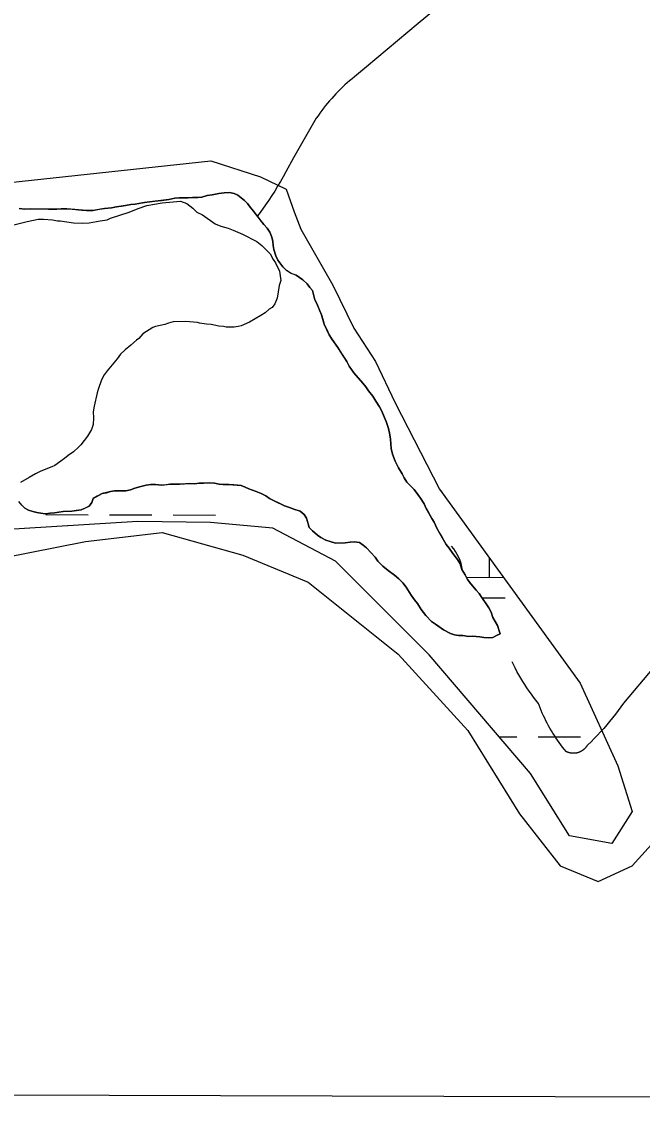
# Model space of a CAD drawing. Extents: x 3161514 to 3199414, y 831166 to 856601.
# Drawn here: x 3190894 to 3191362, y 836546 to 837372 of the extents above; entities that cross this region are included whole.
import ezdxf

# ---------------------------------------------------------------- set-up
doc = ezdxf.new("R2010")
doc.units = 0
for name, color, linetype in [('V-GRID-FRAM', 7, 'Continuous'), ('V-ROAD-CNTR', 7, 'Continuous'), ('V-SITE-VEGE', 7, 'Continuous'), ('V-TOPO-SHOR', 7, 'Continuous'), ('V-WETL-SWMP', 7, 'Continuous')]:
    doc.layers.add(name, color=color, linetype=linetype)

msp = doc.modelspace()

# ---------------------------------------------------------------- linework, layer by layer
at = {"layer": 'V-GRID-FRAM'}
msp.add_lwpolyline([(3165761.05, 854820.03), (3197144.33, 854733.31), (3197102.01, 836546.11), (3165702.85, 836632.88), (3165761.05, 854820.03)], dxfattribs=at)
at = {"layer": 'V-ROAD-CNTR'}
msp.add_lwpolyline([(3190838.78, 836960.39), (3190942.3, 836980.76), (3191000.01, 836987.54), (3191061.1, 836970.57), (3191110.32, 836950.21), (3191178.2, 836895.9), (3191230.81, 836838.2), (3191269.85, 836775.4), (3191300.4, 836736.37), (3191329.25, 836724.49), (3191354.7, 836736.37), (3191388.65, 836773.71), (3191393.74, 836833.11), (3191419.19, 836897.6), (3191529.51, 837031.67), (3191950.39, 837510.26)], dxfattribs=at)
at = {"layer": 'V-SITE-VEGE'}
for points in [[(3190882.14, 837218.1), (3190898.16, 837222.07), (3190906.51, 837223.7), (3190910.68, 837223.64), (3190917.27, 837223.21), (3190921.08, 837222.47), (3190923.16, 837222.44), (3190933.21, 837220.93), (3190939.8, 837220.84), (3190945.01, 837221.12), (3190953.36, 837222.41), (3190958.58, 837223.38), (3190961.02, 837224.39), (3190975.32, 837229.07), (3190981.95, 837231.76), (3190988.57, 837234.11), (3191000.06, 837236.05), (3191005.62, 837236.67), (3191013.96, 837237.26), (3191018.79, 837235.46), (3191023.26, 837231.93), (3191026.35, 837229.11), (3191030.49, 837226.98), (3191040.12, 837220.26), (3191044.27, 837218.47), (3191049.8, 837217.01), (3191053.6, 837215.58), (3191060.85, 837212.36)], [(3191060.85, 837212.36), (3191071.55, 837207.02), (3191075.32, 837203.84), (3191079.44, 837199.97), (3191081.49, 837197.51), (3191083.87, 837193.32), (3191085.58, 837190.87), (3191088.62, 837184.58), (3191089.57, 837177.62), (3191088.48, 837173.82), (3191086.97, 837164.12), (3191085.18, 837159.97), (3191083.06, 837157.22), (3191080.96, 837155.87), (3191077.81, 837153.13), (3191074.65, 837151.08), (3191065.91, 837145.99), (3191059.63, 837143.29), (3191057.54, 837142.97), (3191054.41, 837142.31), (3191048.51, 837142.39), (3191046.43, 837142.76), (3191042.96, 837143.15), (3191037.07, 837144.27), (3191033.61, 837144.66), (3191028.41, 837145.42), (3191026.68, 837145.79), (3191017.66, 837146.6), (3191008.29, 837146.37), (3191004.8, 837145.38), (3191002.01, 837144.37), (3190995.05, 837142.72), (3190992.96, 837142.05), (3190985.6, 837137.29), (3190982.44, 837133.86), (3190980.69, 837132.49), (3190976.47, 837128.73), (3190972.26, 837125.31), (3190968.75, 837121.88), (3190966.27, 837118.44), (3190958.52, 837109.51), (3190956.4, 837106.42), (3190954.27, 837102.62), (3190951.74, 837095.37), (3190951.02, 837092.95), (3190948.81, 837082.91), (3190948.06, 837078.4), (3190948.35, 837073.88), (3190947.94, 837069.03), (3190946.85, 837065.22), (3190943.66, 837060.06), (3190938.71, 837053.53), (3190936.96, 837051.81), (3190933.09, 837048.39), (3190929.24, 837045.66), (3190926.43, 837043.27), (3190923.63, 837041.22), (3190919.08, 837038.15), (3190916.98, 837037.14), (3190908.61, 837033.77), (3190904.42, 837031.74), (3190899.87, 837029.02), (3190893.23, 837025.29)]]:
    msp.add_lwpolyline(points, dxfattribs=at)
at = {"layer": 'V-TOPO-SHOR'}
for points in [[(3191239.93, 837409.84), (3191193.25, 837371.34), (3191193.25, 837371.34), (3191154.39, 837338.64), (3191145.26, 837331.13), (3191143.42, 837329.64), (3191141.59, 837328.11), (3191139.8, 837326.55), (3191138.04, 837324.96), (3191136.3, 837323.35), (3191134.59, 837321.7), (3191132.91, 837320.02), (3191131.26, 837318.32), (3191129.63, 837316.58), (3191128.04, 837314.82), (3191126.48, 837313.03), (3191124.95, 837311.21), (3191123.45, 837309.37), (3191121.98, 837307.51), (3191120.55, 837305.61), (3191119.15, 837303.7), (3191117.78, 837301.75), (3191116.45, 837299.79), (3191115.41, 837298.21), (3191107.17, 837284.15), (3191099.17, 837269.95), (3191093.43, 837259.39), (3191093.43, 837259.39), (3191091.43, 837255.74), (3191089.37, 837252.12), (3191087.24, 837248.54), (3191085.06, 837244.99), (3191082.82, 837241.48), (3191080.52, 837238.01), (3191078.16, 837234.58), (3191075.75, 837231.19), (3191073.28, 837227.84), (3191071.89, 837226.02), (3191071.89, 837226.02)], [(3190892.29, 837231.69), (3190896.6, 837231.38), (3190900.92, 837231.58), (3190905.99, 837231.52), (3190910.04, 837231.47), (3190914.35, 837231.41), (3190917.4, 837231.37), (3190920.69, 837231.33), (3190923.99, 837231.54), (3190928.05, 837231.49), (3190932.1, 837231.19), (3190939.45, 837230.58), (3190943, 837230.29), (3190947.81, 837230.22), (3190952.9, 837231.18), (3190956.71, 837231.89), (3190961.79, 837232.33), (3190965.6, 837233.04), (3190969.41, 837233.5), (3190972.46, 837233.97), (3190976.53, 837234.93), (3190979.83, 837235.14), (3190983.64, 837235.85), (3190986.69, 837236.32), (3190990.5, 837236.78), (3190994.56, 837237.24), (3190999.65, 837237.93), (3191005.23, 837238.62), (3191009.56, 837239.58), (3191012.86, 837239.8), (3191019.71, 837239.96), (3191023.01, 837240.17), (3191027.06, 837240.12), (3191030.11, 837240.34), (3191034.18, 837241.55), (3191037.74, 837242.02), (3191042.83, 837243.22), (3191046.89, 837243.67), (3191050.95, 837243.88), (3191054.49, 837243.07), (3191057.26, 837241.77), (3191059.77, 837239.96), (3191062.29, 837237.9), (3191064.54, 837235.59), (3191066.53, 837232.77), (3191069.03, 837229.7), (3191072.02, 837225.85), (3191074.52, 837222.53), (3191076.76, 837219.71), (3191079.26, 837216.89), (3191081.26, 837214.07), (3191082.98, 837210.24), (3191083.7, 837206.94), (3191083.91, 837203.89), (3191084.38, 837200.84), (3191085.84, 837196.01), (3191087.33, 837192.95), (3191091.07, 837187.83), (3191093.82, 837185), (3191097.34, 837182.93), (3191101.13, 837181.61), (3191103.64, 837179.81), (3191106.16, 837178), (3191109.41, 837174.91), (3191111.66, 837172.35), (3191113.66, 837170.04), (3191114.38, 837166.73), (3191115.35, 837162.92)], [(3191115.35, 837162.92), (3191116.83, 837160.11), (3191118.8, 837155.27), (3191120.28, 837151.7), (3191121.49, 837147.62), (3191122.47, 837144.57), (3191124.44, 837140.48), (3191126.17, 837136.66), (3191128.41, 837133.08), (3191132.64, 837126.94), (3191135.38, 837122.59), (3191137.37, 837119.52), (3191139.36, 837116.46), (3191141.34, 837112.88), (3191144.83, 837108.02), (3191148.33, 837103.92), (3191151.57, 837100.07), (3191153.82, 837097.25), (3191155.81, 837094.44), (3191159.06, 837090.34), (3191161.29, 837086.51), (3191164.03, 837082.41), (3191165.76, 837079.09), (3191167.73, 837074.76), (3191169.21, 837071.19), (3191170.92, 837065.84), (3191171.88, 837061.27), (3191172.34, 837057.96), (3191173.01, 837050.85), (3191173.97, 837046.53), (3191175.93, 837041.43), (3191178.41, 837036.33), (3191181.14, 837031.73), (3191182.62, 837028.67), (3191184.86, 837025.6), (3191190.37, 837019.95), (3191193.11, 837016.11), (3191195.11, 837013.55), (3191197.84, 837009.2), (3191199.32, 837005.63), (3191201.05, 837002.57), (3191203.53, 836998.22), (3191205.27, 836995.41), (3191207.5, 836990.82), (3191209.73, 836986.73), (3191211.46, 836983.67), (3191214.44, 836978.56), (3191216.69, 836975.74), (3191219.42, 836971.65), (3191222.92, 836967.29), (3191224.91, 836963.97), (3191226.37, 836959.64), (3191228.86, 836955.55), (3191230.59, 836952.23), (3191233.08, 836948.9), (3191237.08, 836944.03), (3191239.33, 836941.47), (3191241.57, 836938.14), (3191244.56, 836933.79), (3191246.55, 836930.72), (3191248.28, 836927.41), (3191249.75, 836923.58), (3191251.49, 836920.52), (3191253.22, 836917.45), (3191254.2, 836914.14), (3191255.17, 836911.09), (3191252.37, 836909.86), (3191249.56, 836908.37), (3191246.26, 836908.16), (3191242.97, 836908.45), (3191239.93, 836909), (3191234.35, 836909.32), (3191231.31, 836909.11), (3191227.01, 836909.93), (3191223.71, 836909.97), (3191220.68, 836910.51), (3191217.64, 836911.31), (3191212.35, 836914.17), (3191208.84, 836916.75), (3191206.32, 836918.56), (3191203.3, 836920.37), (3191199.05, 836924.99), (3191195.56, 836929.6), (3191192.83, 836933.95), (3191190.58, 836936.76), (3191188.09, 836940.34), (3191184.36, 836946.22), (3191181.61, 836949.56), (3191178.61, 836952.64), (3191175.35, 836955.47), (3191170.57, 836958.83), (3191166.56, 836962.17), (3191162.8, 836966.03), (3191160.81, 836968.84), (3191157.56, 836972.43), (3191154.31, 836976.03), (3191151.79, 836978.08), (3191149.03, 836979.9), (3191144.98, 836980.46), (3191141.93, 836980.24), (3191138.12, 836979.78)], [(3191138.12, 836979.78), (3191131.02, 836979.62), (3191126.98, 836980.68), (3191123.69, 836981.74), (3191119.92, 836983.82), (3191117.4, 836985.62), (3191113.64, 836988.72), (3191111.13, 836991.28), (3191109.92, 836995.1), (3191108.94, 836998.41), (3191107.2, 837001.22), (3191104.19, 837003.55), (3191099.39, 837005.13), (3191096.11, 837006.44), (3191092.32, 837007.75), (3191088.29, 837009.58), (3191084.51, 837011.4), (3191081.23, 837013.22), (3191078.22, 837015.29), (3191074.94, 837016.85), (3191071.16, 837018.42), (3191065.6, 837020.52), (3191062.83, 837021.82), (3191059.8, 837022.88), (3191054.23, 837023.45), (3191050.43, 837023.76), (3191046.12, 837023.81), (3191043.08, 837024.1), (3191039.54, 837024.66), (3191035.48, 837024.96), (3191031.42, 837024.76), (3191028.13, 837024.8), (3191024.57, 837024.34), (3191021.02, 837024.38), (3191017.72, 837024.17), (3191013.15, 837023.98), (3191009.6, 837024.02), (3191006.05, 837024.07), (3191003.01, 837023.6), (3190999.7, 837023.14), (3190995.14, 837023.7), (3190991.59, 837023.74), (3190988.04, 837023.28), (3190983.97, 837022.32), (3190979.38, 837020.86), (3190976.33, 837019.63), (3190972.77, 837018.91), (3190968.96, 837018.96), (3190964.15, 837019.02), (3190961.1, 837018.55), (3190958.04, 837017.58), (3190954.73, 837016.86), (3190951.16, 837014.88), (3190948.1, 837013.14), (3190947.04, 837010.11), (3190944.98, 837007.35), (3190941.91, 837005.86), (3190939.11, 837004.63), (3190935.3, 837004.17), (3190932, 837003.71), (3190928.7, 837003.5), (3190925.4, 837003.28), (3190922.1, 837002.82), (3190918.79, 837002.35), (3190915.49, 837002.14), (3190911.94, 837001.68), (3190908.65, 837002.23), (3190905.61, 837002.52), (3190902.57, 837003.32), (3190899.29, 837004.38), (3190896.52, 837005.93), (3190894.27, 837008.25), (3190892.02, 837010.81)], [(3191315.54, 836822.21), (3191315.35, 836822.13), (3191315.16, 836822.04), (3191314.97, 836821.96), (3191314.77, 836821.88), (3191314.58, 836821.81), (3191314.38, 836821.74), (3191314.18, 836821.67), (3191313.98, 836821.61), (3191313.78, 836821.55), (3191313.58, 836821.49), (3191313.38, 836821.44), (3191313.17, 836821.39), (3191312.97, 836821.35), (3191312.76, 836821.31), (3191312.56, 836821.27), (3191312.35, 836821.23), (3191312.15, 836821.2), (3191311.94, 836821.17), (3191311.73, 836821.15), (3191311.52, 836821.13), (3191311.31, 836821.11), (3191311.1, 836821.1), (3191310.89, 836821.09), (3191310.69, 836821.08), (3191310.48, 836821.08), (3191310.27, 836821.08), (3191310.06, 836821.08), (3191309.85, 836821.1), (3191309.64, 836821.11), (3191309.43, 836821.12), (3191309.22, 836821.14), (3191309.01, 836821.17), (3191308.81, 836821.19), (3191308.6, 836821.22), (3191308.39, 836821.26), (3191308.19, 836821.3), (3191307.98, 836821.34), (3191307.78, 836821.38), (3191307.57, 836821.43), (3191307.37, 836821.48), (3191307.17, 836821.54), (3191306.97, 836821.6), (3191306.77, 836821.66), (3191306.57, 836821.73), (3191306.37, 836821.8), (3191306.18, 836821.87), (3191305.98, 836821.95), (3191305.79, 836822.03), (3191305.6, 836822.11), (3191305.41, 836822.2), (3191305.22, 836822.28), (3191305.03, 836822.38), (3191305.01, 836822.39), (3191305.01, 836822.39), (3191303.65, 836824.05), (3191302.32, 836825.72), (3191301.02, 836827.43), (3191299.75, 836829.15), (3191298.51, 836830.9), (3191297.29, 836832.67), (3191296.12, 836834.45), (3191294.97, 836836.26), (3191293.85, 836838.09), (3191292.77, 836839.94), (3191291.72, 836841.81), (3191290.7, 836843.69), (3191289.72, 836845.59), (3191288.77, 836847.51), (3191287.85, 836849.44), (3191286.96, 836851.4), (3191286.11, 836853.36), (3191285.3, 836855.34), (3191284.51, 836857.34), (3191283.98, 836858.75), (3191283.98, 836858.75), (3191282.19, 836861.03), (3191280.43, 836863.34), (3191278.71, 836865.68), (3191277.03, 836868.05), (3191275.4, 836870.45), (3191273.81, 836872.88), (3191272.25, 836875.33), (3191270.75, 836877.81), (3191269.28, 836880.32), (3191267.86, 836882.85), (3191266.48, 836885.41), (3191265.15, 836887.99), (3191264.19, 836889.94)], [(3191371.23, 836886.02), (3191348.23, 836859), (3191348.23, 836859), (3191346.24, 836856.16), (3191344.2, 836853.36), (3191342.11, 836850.59), (3191339.98, 836847.85), (3191337.8, 836845.16), (3191335.57, 836842.5), (3191333.3, 836839.88), (3191330.98, 836837.3), (3191328.62, 836834.77), (3191326.21, 836832.27), (3191323.76, 836829.82), (3191321.27, 836827.41), (3191320.75, 836826.91), (3191320.64, 836826.74), (3191320.53, 836826.56), (3191320.41, 836826.39), (3191320.29, 836826.21), (3191320.17, 836826.04), (3191320.05, 836825.87), (3191319.92, 836825.71), (3191319.79, 836825.54), (3191319.66, 836825.38), (3191319.52, 836825.22), (3191319.38, 836825.07), (3191319.24, 836824.91), (3191319.1, 836824.76), (3191318.95, 836824.61), (3191318.8, 836824.46), (3191318.65, 836824.32), (3191318.5, 836824.18), (3191318.34, 836824.04), (3191318.18, 836823.9), (3191318.02, 836823.77), (3191317.85, 836823.64), (3191317.69, 836823.51), (3191317.52, 836823.38), (3191317.35, 836823.26), (3191317.18, 836823.14), (3191317, 836823.03), (3191316.83, 836822.91), (3191316.65, 836822.8), (3191316.47, 836822.7), (3191316.29, 836822.59), (3191316.1, 836822.49), (3191315.92, 836822.4), (3191315.73, 836822.3), (3191315.54, 836822.21)]]:
    msp.add_lwpolyline(points, dxfattribs=at)
at = {"layer": 'V-WETL-SWMP'}
for p, q in [((3190822.55, 837244.7), (3191036.73, 837267.69)), ((3191036.73, 837267.69), (3191074.21, 837255.78)), ((3191074.21, 837255.78), (3191093.63, 837246.48)), ((3191093.63, 837246.48), (3191099.6, 837229.26)), ((3191005.23, 837238.62), (3190986.69, 837236.32)), ((3191009.56, 837239.58), (3191005.23, 837238.62)), ((3191012.86, 837239.79), (3191009.56, 837239.58)), ((3191019.7, 837239.96), (3191012.86, 837239.79)), ((3191023, 837240.17), (3191019.7, 837239.96)), ((3191027.06, 837240.12), (3191023, 837240.17)), ((3191030.11, 837240.33), (3191027.06, 837240.12)), ((3191034.18, 837241.55), (3191030.11, 837240.33)), ((3191037.74, 837242.01), (3191034.18, 837241.55)), ((3191042.82, 837243.21), (3191037.74, 837242.01)), ((3191046.89, 837243.67), (3191042.82, 837243.21)), ((3191050.95, 837243.87), (3191046.89, 837243.67)), ((3191054.49, 837243.07), (3191050.95, 837243.87)), ((3191057.26, 837241.76), (3191054.49, 837243.07)), ((3191059.77, 837239.96), (3191057.26, 837241.76)), ((3191062.28, 837237.9), (3191059.77, 837239.96)), ((3191064.54, 837235.58), (3191062.28, 837237.9)), ((3190896.6, 837231.38), (3190892.29, 837231.69)), ((3190900.91, 837231.58), (3190896.6, 837231.38)), ((3190920.69, 837231.33), (3190900.91, 837231.58)), ((3190923.99, 837231.54), (3190920.69, 837231.33)), ((3190928.05, 837231.49), (3190923.99, 837231.54)), ((3190942.99, 837230.28), (3190928.05, 837231.49)), ((3190947.81, 837230.22), (3190942.99, 837230.28)), ((3190956.71, 837231.88), (3190947.81, 837230.22)), ((3190961.79, 837232.33), (3190956.71, 837231.88)), ((3190965.6, 837233.04), (3190961.79, 837232.33)), ((3190972.46, 837233.97), (3190965.6, 837233.04)), ((3190976.53, 837234.93), (3190972.46, 837233.97)), ((3190979.83, 837235.14), (3190976.53, 837234.93)), ((3190986.69, 837236.32), (3190979.83, 837235.14)), ((3191066.53, 837232.77), (3191064.54, 837235.58)), ((3191069.03, 837229.69), (3191066.53, 837232.77)), ((3191076.76, 837219.71), (3191069.03, 837229.69)), ((3191099.6, 837229.26), (3191104.67, 837216.33)), ((3191079.26, 837216.88), (3191076.76, 837219.71)), ((3191081.25, 837214.07), (3191079.26, 837216.88)), ((3191082.98, 837210.24), (3191081.25, 837214.07)), ((3191104.67, 837216.33), (3191128.91, 837174.1)), ((3191083.7, 837206.94), (3191082.98, 837210.24)), ((3191083.91, 837203.89), (3191083.7, 837206.94)), ((3191084.38, 837200.84), (3191083.91, 837203.89)), ((3191085.84, 837196), (3191084.38, 837200.84)), ((3191087.32, 837192.94), (3191085.84, 837196)), ((3191091.06, 837187.82), (3191087.32, 837192.94)), ((3191093.82, 837185), (3191091.06, 837187.82)), ((3191097.34, 837182.92), (3191093.82, 837185)), ((3191101.13, 837181.61), (3191097.34, 837182.92)), ((3191106.15, 837177.99), (3191101.13, 837181.61)), ((3191109.41, 837174.91), (3191106.15, 837177.99)), ((3191111.66, 837172.34), (3191109.41, 837174.91)), ((3191113.66, 837170.04), (3191111.66, 837172.34)), ((3191128.91, 837174.1), (3191144.69, 837141.51)), ((3191115.35, 837162.91), (3191113.66, 837170.04)), ((3191116.83, 837160.11), (3191115.35, 837162.91)), ((3191120.28, 837151.69), (3191116.83, 837160.11)), ((3191122.47, 837144.56), (3191120.28, 837151.69)), ((3191126.17, 837136.66), (3191122.47, 837144.56)), ((3191144.69, 837141.51), (3191161.04, 837116.53)), ((3191128.41, 837133.08), (3191126.17, 837136.66)), ((3191132.64, 837126.94), (3191128.41, 837133.08)), ((3191139.35, 837116.45), (3191132.64, 837126.94)), ((3191141.34, 837112.88), (3191139.35, 837116.45)), ((3191161.04, 837116.53), (3191175.89, 837085.37)), ((3191144.83, 837108.02), (3191141.34, 837112.88)), ((3191151.57, 837100.07), (3191144.83, 837108.02)), ((3191153.82, 837097.25), (3191151.57, 837100.07)), ((3191155.81, 837094.43), (3191153.82, 837097.25)), ((3191159.06, 837090.34), (3191155.81, 837094.43)), ((3191161.29, 837086.5), (3191159.06, 837090.34)), ((3191164.03, 837082.41), (3191161.29, 837086.5)), ((3191165.76, 837079.09), (3191164.03, 837082.41)), ((3191175.89, 837085.37), (3191209.36, 837020.16)), ((3191167.73, 837074.76), (3191165.76, 837079.09)), ((3191169.21, 837071.19), (3191167.73, 837074.76)), ((3191170.92, 837065.84), (3191169.21, 837071.19)), ((3191171.87, 837061.26), (3191170.92, 837065.84)), ((3191172.34, 837057.96), (3191171.87, 837061.26)), ((3191173.01, 837050.85), (3191172.34, 837057.96)), ((3191173.97, 837046.53), (3191173.01, 837050.85)), ((3191175.93, 837041.43), (3191173.97, 837046.53)), ((3191178.4, 837036.33), (3191175.93, 837041.43)), ((3191181.13, 837031.73), (3191178.4, 837036.33)), ((3191182.62, 837028.66), (3191181.13, 837031.73)), ((3190983.97, 837022.32), (3190988.04, 837023.28)), ((3190988.04, 837023.28), (3190991.59, 837023.74)), ((3190991.59, 837023.74), (3190995.14, 837023.7)), ((3190995.14, 837023.7), (3190999.7, 837023.13)), ((3190999.7, 837023.13), (3191006.05, 837024.06)), ((3191006.05, 837024.06), (3191013.15, 837023.97)), ((3191013.15, 837023.97), (3191021.02, 837024.38)), ((3191021.02, 837024.38), (3191024.57, 837024.34)), ((3191024.57, 837024.34), (3191028.12, 837024.8)), ((3191028.12, 837024.8), (3191031.42, 837024.76)), ((3191031.42, 837024.76), (3191035.48, 837024.96)), ((3191035.48, 837024.96), (3191039.53, 837024.65)), ((3191039.53, 837024.65), (3191043.08, 837024.1)), ((3191043.08, 837024.1), (3191046.12, 837023.81)), ((3191046.12, 837023.81), (3191050.43, 837023.75)), ((3191050.43, 837023.75), (3191059.8, 837022.87)), ((3191184.86, 837025.59), (3191182.62, 837028.66)), ((3191190.37, 837019.94), (3191184.86, 837025.59)), ((3190948.09, 837013.14), (3190954.73, 837016.86)), ((3190954.73, 837016.86), (3190958.04, 837017.57)), ((3190958.04, 837017.57), (3190961.09, 837018.55)), ((3190961.09, 837018.55), (3190964.14, 837019.02)), ((3190964.14, 837019.02), (3190972.76, 837018.91)), ((3190972.76, 837018.91), (3190976.32, 837019.62)), ((3190976.32, 837019.62), (3190979.38, 837020.85)), ((3190979.38, 837020.85), (3190983.97, 837022.32)), ((3191059.8, 837022.87), (3191062.83, 837021.82)), ((3191062.83, 837021.82), (3191065.6, 837020.52)), ((3191065.6, 837020.52), (3191071.16, 837018.42)), ((3191071.16, 837018.42), (3191074.94, 837016.85)), ((3191074.94, 837016.85), (3191078.22, 837015.28)), ((3191078.22, 837015.28), (3191081.23, 837013.22)), ((3191193.11, 837016.1), (3191190.37, 837019.94)), ((3191195.1, 837013.54), (3191193.11, 837016.1)), ((3191209.36, 837020.16), (3191315.63, 836873.99)), ((3190894.27, 837008.24), (3190896.52, 837005.93)), ((3190939.11, 837004.63), (3190944.98, 837007.34)), ((3190944.98, 837007.34), (3190947.04, 837010.11)), ((3190947.04, 837010.11), (3190948.09, 837013.14)), ((3191081.23, 837013.22), (3191084.51, 837011.4)), ((3191084.51, 837011.4), (3191092.32, 837007.75)), ((3191092.32, 837007.75), (3191096.11, 837006.43)), ((3191197.84, 837009.2), (3191195.1, 837013.54)), ((3191199.31, 837005.63), (3191197.84, 837009.2)), ((3190896.52, 837005.93), (3190899.29, 837004.37)), ((3190899.29, 837004.37), (3190902.57, 837003.32)), ((3190902.57, 837003.32), (3190905.61, 837002.52)), ((3190905.61, 837002.52), (3190908.65, 837002.23)), ((3190908.65, 837002.23), (3190911.94, 837001.68)), ((3190911.94, 837001.68), (3190915.49, 837002.14)), ((3190912.3, 837001.07), (3190944.3, 837000.98)), ((3190915.49, 837002.14), (3190918.79, 837002.35)), ((3190918.79, 837002.35), (3190925.4, 837003.28)), ((3190925.4, 837003.28), (3190932, 837003.7)), ((3190932, 837003.7), (3190939.11, 837004.63)), ((3190960.3, 837000.94), (3190992.3, 837000.85)), ((3191008.3, 837000.8), (3191040.3, 837000.71)), ((3191096.11, 837006.43), (3191099.39, 837005.12)), ((3191099.39, 837005.12), (3191104.19, 837003.54)), ((3191104.19, 837003.54), (3191107.2, 837001.22)), ((3191107.2, 837001.22), (3191108.94, 836998.41)), ((3191108.94, 836998.41), (3191111.13, 836991.28)), ((3191203.53, 836998.22), (3191199.31, 837005.63)), ((3190981.82, 836995.91), (3190867.4, 836988.79)), ((3191036.59, 836995.21), (3190981.82, 836995.91)), ((3191083.7, 836990.8), (3191036.59, 836995.21)), ((3191131.02, 836965.9), (3191083.7, 836990.8)), ((3191111.13, 836991.28), (3191113.64, 836988.71)), ((3191205.27, 836995.41), (3191203.53, 836998.22)), ((3191207.5, 836990.82), (3191205.27, 836995.41)), ((3191209.73, 836986.73), (3191207.5, 836990.82)), ((3191113.64, 836988.71), (3191117.4, 836985.62)), ((3191117.4, 836985.62), (3191119.91, 836983.81)), ((3191119.91, 836983.81), (3191123.69, 836981.74)), ((3191123.69, 836981.74), (3191126.97, 836980.68)), ((3191214.44, 836978.55), (3191209.73, 836986.73)), ((3191126.97, 836980.68), (3191131.02, 836979.62)), ((3191131.02, 836979.62), (3191138.12, 836979.78)), ((3191138.12, 836979.78), (3191141.93, 836980.24)), ((3191141.93, 836980.24), (3191144.98, 836980.45)), ((3191144.98, 836980.45), (3191149.03, 836979.89)), ((3191149.03, 836979.89), (3191151.79, 836978.08)), ((3191151.79, 836978.08), (3191154.3, 836976.02)), ((3191154.3, 836976.02), (3191160.81, 836968.84)), ((3191216.69, 836975.74), (3191214.44, 836978.55)), ((3191219.42, 836971.64), (3191216.69, 836975.74)), ((3191201.58, 836895.45), (3191131.02, 836965.9)), ((3191160.81, 836968.84), (3191162.8, 836966.02)), ((3191162.8, 836966.02), (3191166.55, 836962.17)), ((3191222.92, 836967.29), (3191219.42, 836971.64)), ((3191224.91, 836963.97), (3191222.92, 836967.29)), ((3191247.01, 836953.71), (3191247.05, 836968.31)), ((3191166.55, 836962.17), (3191170.57, 836958.82)), ((3191170.57, 836958.82), (3191175.35, 836955.47)), ((3191226.37, 836959.64), (3191224.91, 836963.97)), ((3191228.86, 836955.55), (3191226.37, 836959.64)), ((3191175.35, 836955.47), (3191178.61, 836952.64)), ((3191178.61, 836952.64), (3191181.61, 836949.55)), ((3191181.61, 836949.55), (3191184.36, 836946.22)), ((3191230.59, 836952.23), (3191228.86, 836955.55)), ((3191229.79, 836953.76), (3191257.69, 836953.68)), ((3191233.08, 836948.9), (3191230.59, 836952.23)), ((3191237.08, 836944.03), (3191233.08, 836948.9)), ((3191184.36, 836946.22), (3191188.09, 836940.34)), ((3191239.33, 836941.47), (3191237.08, 836944.03)), ((3191246.55, 836930.72), (3191239.33, 836941.47)), ((3191188.09, 836940.34), (3191190.58, 836936.76)), ((3191190.58, 836936.76), (3191192.82, 836933.94)), ((3191192.82, 836933.94), (3191195.56, 836929.6)), ((3191241.46, 836938.3), (3191258.97, 836938.25)), ((3191195.56, 836929.6), (3191199.05, 836924.99)), ((3191199.05, 836924.99), (3191203.3, 836920.37)), ((3191248.28, 836927.4), (3191246.55, 836930.72)), ((3191249.75, 836923.58), (3191248.28, 836927.4)), ((3191203.3, 836920.37), (3191206.32, 836918.55)), ((3191206.32, 836918.55), (3191212.35, 836914.17)), ((3191253.22, 836917.45), (3191249.75, 836923.58)), ((3191255.17, 836911.09), (3191253.22, 836917.45)), ((3191212.35, 836914.17), (3191217.64, 836911.31)), ((3191217.64, 836911.31), (3191220.67, 836910.51)), ((3191220.67, 836910.51), (3191223.71, 836909.96)), ((3191223.71, 836909.96), (3191227.01, 836909.92)), ((3191227.01, 836909.92), (3191231.31, 836909.11)), ((3191231.31, 836909.11), (3191234.35, 836909.32)), ((3191234.35, 836909.32), (3191239.93, 836909)), ((3191239.93, 836909), (3191242.97, 836908.45)), ((3191242.97, 836908.45), (3191246.26, 836908.16)), ((3191246.26, 836908.16), (3191249.56, 836908.37)), ((3191249.56, 836908.37), (3191252.37, 836909.85)), ((3191252.37, 836909.85), (3191255.17, 836911.09)), ((3191278.08, 836805.87), (3191201.58, 836895.45)), ((3191315.63, 836873.99), (3191343.9, 836811.7)), ((3191254.38, 836833.62), (3191267.84, 836833.58)), ((3191283.84, 836833.54), (3191315.84, 836833.45)), ((3191343.9, 836811.7), (3191354.89, 836777.26)), ((3191307.5, 836758.81), (3191278.08, 836805.87)), ((3191354.89, 836777.26), (3191339.34, 836753.16)), ((3191339.34, 836753.16), (3191307.5, 836758.81))]:
    msp.add_line(p, q, dxfattribs=at)
msp.add_arc((3191191.77, 836954.34), 35.25, 7.76522, 40.61354, dxfattribs=at)

doc.saveas('drawing.dxf')
